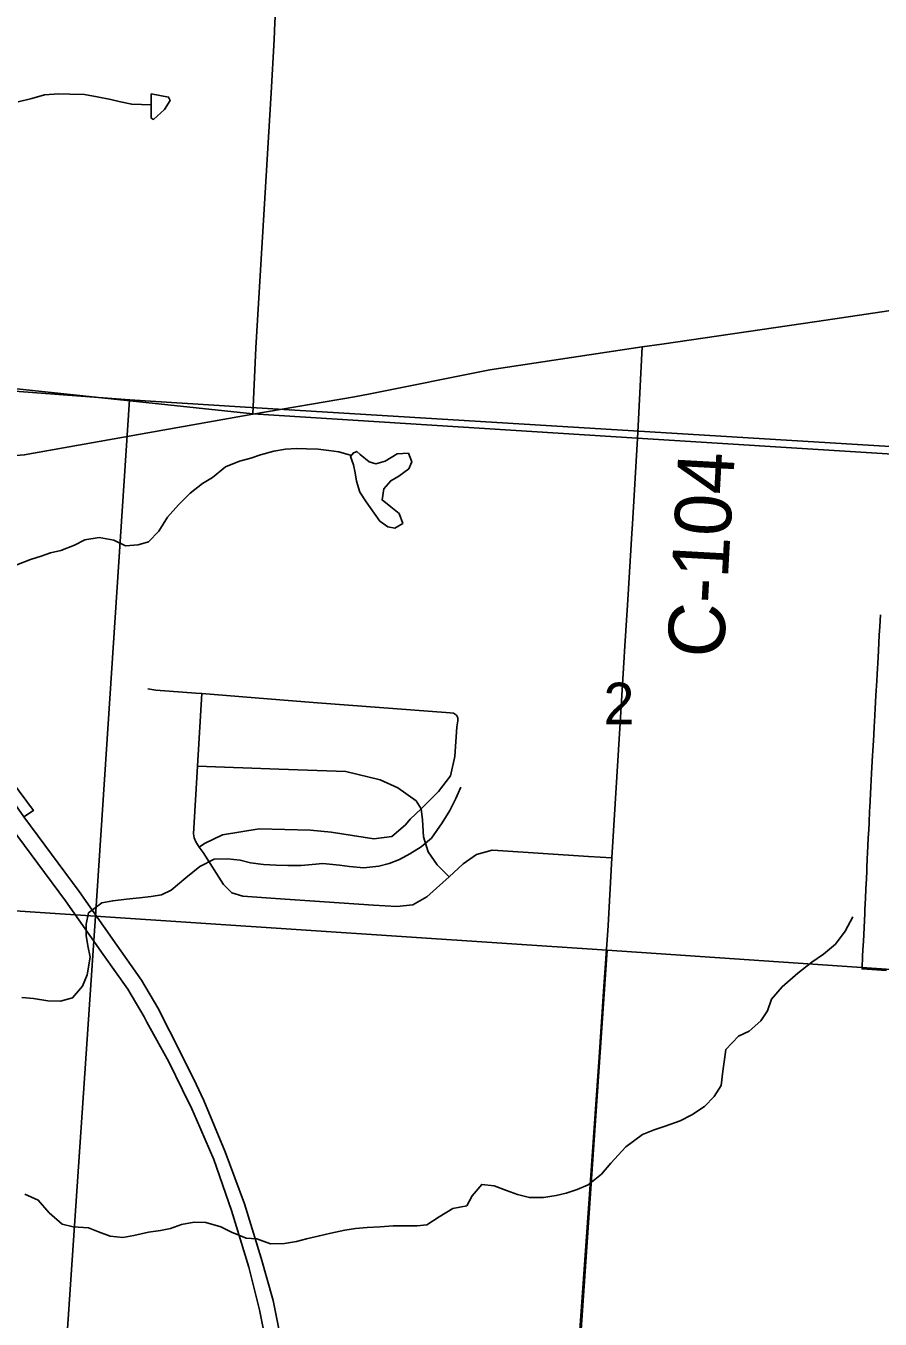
# Model space of a CAD drawing. Extents: x 114604 to 551442, y 316898 to 567001.
# Drawn here: x 248711 to 253249, y 388489 to 395361 of the extents above; entities that cross this region are included whole.
import ezdxf

# ---------------------------------------------------------------- set-up
doc = ezdxf.new("R2010")
doc.units = 0
for name, color, linetype in [('_CIVIL_CONSTRUCTION', 7, 'Continuous'), ('GE_P_Alignment_100_Cardinal_Points', 7, 'Continuous'), ('GE_P_Alignment_100_Stations', 7, 'Continuous'), ('GE_P_Alignment_500_Bearings', 7, 'Continuous'), ('GE_P_Alignment_500_Cardinal_Points', 7, 'Continuous'), ('GE_P_Alignment_500_Distances', 7, 'Continuous'), ('GE_P_Alignment_500_Stations', 7, 'Continuous'), ('MT_X_Edge_Line', 7, 'Continuous'), ('PM_P_Cells', 7, 'Continuous'), ('PM_P_CL_Double_Solid', 7, 'Continuous'), ('PV_X_Curb', 7, 'Continuous'), ('SN_P_Signs', 7, 'Continuous')]:
    doc.layers.add(name, color=color, linetype=linetype)

msp = doc.modelspace()

# ---------------------------------------------------------------- linework, layer by layer
at = {"layer": '_CIVIL_CONSTRUCTION'}
for points in [[(252090.4, 393670), (252913.3, 393790.4), (254605, 394041.3), (254867.9, 394081.2), (255486.5, 394173.5), (257436.6, 394465.6), (258202.8, 394576.4), (258586.3, 394635.4), (258623.2, 394640.8)], [(250539.8, 393406.7), (251176.5, 393533.6), (251985.6, 393654.7), (252090.4, 393670)], [(248462.2, 393059.3), (248513.9, 393064.9), (248702.7, 393081.2), (249917.4, 393297.5), (250457.7, 393390.3), (250539.8, 393406.7)]]:
    msp.add_lwpolyline(points, dxfattribs=at)
at = {"layer": 'GE_P_Alignment_100_Cardinal_Points'}
for points in [[(249359, 391837.7), (249400.8, 391832), (249614.2, 391815), (249645.8, 391813), (250060.8, 391779.8), (250260.8, 391764), (250754.5, 391726.4), (250965.2, 391710.5), (250983.1, 391708.3), (250998.3, 391698.8)], [(249631.7, 390997.2), (249614.1, 391026.3), (249605.1, 391046), (249602.4, 391067.5), (249623.2, 391427.1), (249645.8, 391813)], [(250959.1, 390839.2), (250896.5, 390903.4), (250847.6, 390971.5), (250822.8, 391051.7), (250818.9, 391142.7), (250810.7, 391201), (250903.3, 391292.7), (250966.6, 391376.5), (250990.3, 391478.9), (251000.8, 391636.2), (251006.3, 391668.8), (251005.9, 391684.7), (250998.3, 391698.8)], [(249623.2, 391427.1), (250054.5, 391412.1), (250411.6, 391398.9), (250592.4, 391354.8), (250686.6, 391312.7), (250784.2, 391244.2), (250810.7, 391201)], [(249631.7, 390997.2), (249659.7, 391015.8), (249755.2, 391062.1), (249950.9, 391095.2), (250223.3, 391086.7), (250332.7, 391077.1), (250560, 391040.7), (250655.3, 391054.2), (250728.7, 391116.6), (250753, 391146.6), (250810.7, 391201)], [(249631.7, 390997.2), (249652.1, 390968.4), (249760.9, 390798.5), (249804.4, 390755.2), (249863, 390736.6), (250037.3, 390723.7), (250558.6, 390689.3), (250681.9, 390682), (250766.7, 390690.4), (250840.3, 390733.4), (250959.1, 390839.2), (251035, 390909.2), (251105.5, 390958), (251188.1, 390980.7), (251218.1, 390979.8), (251699.4, 390947.2), (251823.7, 390941)]]:
    msp.add_lwpolyline(points, dxfattribs=at)
at = {"layer": 'GE_P_Alignment_100_Stations'}
for points in [[(253283.6, 390342), (253153.2, 390350.6), (253156.6, 390421.7), (253159.3, 390476.5), (253160.2, 390495.5), (253163.7, 390569.5), (253167.4, 390645.1), (253168.4, 390666.2), (253171.3, 390726.4), (253173.5, 390774.4), (253175.1, 390804.6), (253176.1, 390827.2), (253178.3, 390872.1), (253178.9, 390884.7), (253181.4, 390937), (253182.8, 390965.5), (253186.6, 391045.3), (253188.9, 391091.7), (253190.5, 391125.3), (253193.7, 391191.8), (253194.4, 391206.2), (253199.7, 391316.9), (253203.7, 391388.2), (253209.2, 391486.4), (253210.3, 391506.9), (253215.2, 391594), (253217.7, 391639), (253219.1, 391663.8), (253223.1, 391734.4), (253226.9, 391802.9), (253231.3, 391881.4), (253233.3, 391917), (253238.2, 392005.2), (253240.3, 392042.3), (253244.8, 392123), (253247.4, 392169.8), (253250.9, 392231)], [(253250.9, 392231), (253247.4, 392169.8), (253244.8, 392123), (253240.3, 392042.3), (253238.2, 392005.2), (253233.3, 391917), (253231.3, 391881.4), (253226.9, 391802.9), (253223.1, 391734.4), (253219.1, 391663.8), (253217.7, 391639), (253215.2, 391594), (253210.3, 391506.9), (253209.2, 391486.4), (253203.7, 391388.2), (253199.7, 391316.9), (253194.4, 391206.2), (253193.7, 391191.8), (253190.5, 391125.3), (253188.9, 391091.7), (253186.6, 391045.3), (253182.8, 390965.5), (253181.4, 390937), (253178.9, 390884.7), (253178.3, 390872.1), (253176.1, 390827.2), (253175.1, 390804.6), (253173.5, 390774.4), (253171.3, 390726.4), (253168.4, 390666.2), (253167.4, 390645.1), (253163.7, 390569.5), (253160.2, 390495.5), (253159.3, 390476.5), (253156.6, 390421.7), (253153.2, 390350.6), (253283.6, 390342)]]:
    msp.add_lwpolyline(points, dxfattribs=at)
at = {"layer": 'GE_P_Alignment_500_Bearings'}
msp.add_line((251963.9, 393236.2), (251985.6, 393654.7), dxfattribs=at)
for points in [[(250029.6, 395288.9), (250034.4, 395378.3), (250046.7, 395577.3), (250067.8, 396128.7), (250085.8, 396399.1), (250090.5, 396462), (250114.5, 396588.9), (250151.6, 396723.5), (250165.9, 396758.5)], [(249917.4, 393297.5), (249932, 393650.7), (250014.4, 395005), (250029.6, 395288.9)], [(251933.1, 392715.4), (251960.3, 393168.2), (251963.9, 393236.2)], [(251892, 392037.8), (251908.7, 392310.8), (251930, 392663.4), (251933.1, 392715.4)], [(251601.5, 387660), (251602.4, 387681.2), (251621.2, 387962), (251684.4, 388852.5), (251757.5, 389880.9), (251780.1, 390229.9), (251804.1, 390581.6), (251823.7, 390941), (251869.1, 391658.5), (251890.1, 392006.9), (251892, 392037.8)]]:
    msp.add_lwpolyline(points, dxfattribs=at)
at = {"layer": 'GE_P_Alignment_500_Cardinal_Points'}
msp.add_lwpolyline([(248700.5, 391157.9), (248750.8, 391191.3), (248267.3, 391842.7), (247764.9, 392536.6)], dxfattribs=at)
at = {"layer": 'GE_P_Alignment_500_Distances'}
for points in [[(271010.9, 417780.3), (270951, 416803.1), (270818.5, 414394.2), (270697.3, 412487.8), (270599.8, 410958.3), (270413.7, 407574.7), (270122, 402465.5), (270000.8, 400353.9), (269775.6, 396298.7), (269696.2, 394952.5), (269532.2, 392169.1), (267913.7, 392301.8), (264157.4, 392496.6), (261271.7, 392664.4), (258767.6, 392810.1), (255646.3, 392938), (254678.3, 392998.9), (253231.9, 393090.4), (251959.2, 393171), (249916.2, 393300.3), (247991.6, 393503.9)], [(247991.6, 393503.9), (249916.2, 393300.3), (251959.2, 393171), (253231.9, 393090.4), (254678.3, 392998.9), (255646.3, 392938), (258767.6, 392810.1), (261271.7, 392664.4), (264157.4, 392496.6)]]:
    msp.add_lwpolyline(points, dxfattribs=at)
at = {"layer": 'GE_P_Alignment_500_Stations'}
for points in [[(246303.1, 395187.8), (246405.3, 394824.8), (246545.1, 394451.2), (246677.3, 394124.9), (246754.1, 393971.1), (246874.7, 393732.6), (246979.1, 393556.8), (247067, 393416.7), (247413.4, 392937.1), (248040.2, 392070.4), (248459.4, 391501.5), (248700.5, 391157.9), (248995, 390761.4), (249194.9, 390475.9), (249325.2, 390290.5), (249412.4, 390144.3), (249538.5, 389896.4), (249615.3, 389737.3)], [(248627.2, 391109.3), (248921.7, 390712.8), (249121.6, 390427.2), (249251.9, 390241.9), (249339.1, 390095.6), (249354.1, 390068.1)], [(249354.1, 390068.1), (249469.8, 389856.8), (249542.7, 389708.2)], [(249542.7, 389708.2), (249592, 389607.6), (249617.4, 389549.7)], [(249615.3, 389737.3), (249657.2, 389650.6), (249770.4, 389378.1), (249873.2, 389102), (249960.9, 388814.2), (250025.3, 388587.7), (250065.5, 388384.3)], [(249617.4, 389549.7), (249710.4, 389337.3), (249804.3, 389067.5), (249895.2, 388766.3), (249952, 388539.1), (249992.2, 388335.7), (250030.3, 388104.4), (250058.4, 387885.1), (250087.9, 387603.7), (250101.5, 387340.7), (250106.8, 387088.6), (250096.2, 386885.2), (250080.1, 386712.2)]]:
    msp.add_lwpolyline(points, dxfattribs=at)
at = {"layer": 'MT_X_Edge_Line'}
for points in [[(249377.3, 394870.1), (249389.3, 394864.1), (249447.1, 394916.3), (249477, 394964.4), (249469, 394982.4), (249377.2, 395000.3)], [(249377.2, 395000.3), (249377.3, 394870.1)], [(250487.5, 393084.1), (250469.2, 393099.6), (250461.9, 393095.8), (250451, 393092.1), (250436.5, 393073.7), (250451.6, 393027.9)], [(250451.6, 393027.9), (250459.6, 392985.9), (250467.7, 392941.8), (250485.7, 392883.7), (250519.7, 392831.7), (250561.7, 392771.6), (250591.7, 392729.6), (250633.6, 392699.5), (250671.6, 392691.6), (250713.5, 392717.7), (250693.5, 392769.7), (250649.5, 392805.8), (250603.5, 392841.8), (250613.4, 392901.9), (250649.3, 392944), (250693.3, 392968.1), (250745.1, 393008.2), (250761.1, 393044.3), (250743, 393090.4), (250683.1, 393086.3), (250619.3, 393048.2), (250569.4, 393034.1), (250535.4, 393044.1), (250487.5, 393084.1)]]:
    msp.add_lwpolyline(points, dxfattribs=at)
at = {"layer": 'PM_P_Cells'}
for points in [[(248670.4, 394957.4), (248742.2, 394975.6), (248810.1, 394993.7), (248886, 394999.8), (248943.9, 394997.8), (249021.8, 394995.9), (249089.7, 394984), (249161.6, 394970), (249213.5, 394958.1), (249273.4, 394944.1), (249377.2, 394940.6)], [(248663.1, 392496.9), (248735, 392525), (248792.8, 392543.1), (248842.7, 392561.2), (248896.6, 392573.3), (248968.5, 392601.5), (249024.4, 392629.6), (249100.2, 392641.7), (249178.1, 392627.7), (249240, 392597.8), (249307.9, 392603.8), (249361.8, 392619.9), (249417.7, 392676.1), (249463.5, 392750.3), (249521.3, 392816.5), (249583.2, 392878.7), (249649, 392928.8), (249702.9, 392961), (249770.7, 393017.1), (249846.5, 393047.3), (249906.4, 393063.4), (249958.3, 393081.5), (250028.2, 393101.6), (250090.1, 393111.7), (250148, 393115.8), (250201.9, 393113.8), (250263.8, 393111.9), (250319.7, 393103.9), (250373.6, 393098), (250440.4, 393078.7)], [(248689.6, 390198.7), (248751.5, 390192.7), (248827.4, 390180.8), (248895.3, 390178.9), (248959.1, 390197), (249011, 390259.2), (249036.9, 390319.3), (249052.8, 390413.5), (249040.7, 390473.6), (249030.7, 390527.7), (249030.6, 390587.8), (249044.5, 390647.9), (249114.3, 390702.1), (249172.2, 390712.2), (249246.1, 390720.3), (249314, 390728.4), (249375.9, 390734.5), (249431.8, 390744.5), (249483.7, 390768.7), (249561.5, 390834.9), (249635.3, 390895.1), (249711.1, 390933.2), (249783, 390935.3), (249848.9, 390927.4), (249904.8, 390913.4), (249972.7, 390905.5), (250040.6, 390901.5), (250102.5, 390899.6), (250174.4, 390899.7), (250232.3, 390905.8), (250288.2, 390909.8), (250378, 390901.9), (250430, 390894), (250505.8, 390888), (250585.7, 390896.1), (250641.6, 390910.2), (250695.5, 390932.3), (250751.4, 390962.5), (250811.2, 390998.6), (250865.1, 391044.7), (250922.9, 391126.9), (250962.8, 391191.1), (250994.6, 391255.3), (251022.5, 391315.4)], [(252186.6, 389543.4), (252248.5, 389575.5), (252316.3, 389619.7), (252368.2, 389671.8), (252404, 389730), (252413.9, 389806.1), (252421.9, 389868.3), (252429.8, 389922.4), (252497.6, 389992.6), (252553.5, 390018.7), (252615.3, 390074.9), (252651.2, 390127), (252673.1, 390189.2), (252728.9, 390255.3), (252812.7, 390327.6), (252886.5, 390385.8), (252948.4, 390427.9), (253012.2, 390482.1), (253064.1, 390550.3), (253103.9, 390626.4)], [(248704.7, 389152.8), (248776.6, 389120.8), (248834.6, 389054.7), (248904.6, 388994.7), (248962.5, 388980.7), (249044.4, 388974.8), (249096.3, 388952.8), (249158.2, 388930.8), (249226.1, 388922.9), (249284, 388933), (249361.9, 388951.1), (249425.7, 388961.2), (249479.6, 388971.3), (249537.5, 388991.4), (249605.4, 389005.5), (249667.3, 389003.6), (249747.2, 388979.6), (249803.1, 388951.6), (249881, 388919.7), (249938.9, 388915.7), (250010.9, 388889.7), (250084.7, 388891.8), (250148.6, 388901.9), (250202.5, 388916), (250270.4, 388932.1), (250330.3, 388946.2), (250406.1, 388962.3), (250462, 388970.4), (250523.9, 388976.5), (250593.8, 388980.6), (250661.7, 388984.6), (250789.5, 388984.8), (250841.4, 388990.9), (250907.2, 389033), (250979.1, 389077.2), (251052.9, 389091.3), (251082.8, 389145.4), (251132.7, 389205.6), (251198.6, 389197.6), (251264.5, 389173.7), (251322.4, 389151.7), (251386.4, 389135.7), (251460.2, 389135.8), (251528.1, 389145.9), (251582, 389158), (251639.9, 389178.1), (251697.8, 389202.2), (251769.6, 389260.4), (251819.4, 389318.6), (251899.2, 389404.8), (251987, 389471), (252048.9, 389495.2), (252106.8, 389515.3), (252186.6, 389543.4)]]:
    msp.add_lwpolyline(points, dxfattribs=at)
at = {"layer": 'SN_P_Signs'}
for points in [[(243981.9, 393720), (247877, 393477.7), (249262.1, 393374.2), (249080.6, 390631), (246433.1, 390806.1), (243778.4, 390980.8)], [(249849.7, 393337.5), (254638.3, 393044.7), (254478.9, 390267.6), (251798.5, 390450.5), (249080.6, 390631), (249262.1, 393374.2)], [(249080.6, 390631), (248724.6, 385384.8), (246066.4, 385563.1), (246433.1, 390806.1)], [(251798.5, 390450.5), (251439.1, 385201), (248724.6, 385384.8), (249080.6, 390631)], [(254478.9, 390267.6), (254163, 385009.4), (251439.1, 385201), (251798.5, 390450.5)]]:
    msp.add_lwpolyline(points, close=True, dxfattribs=at)

# ---------------------------------------------------------------- texts
at = {"layer": 'PM_P_CL_Double_Solid'}
msp.add_text('C-104', height=300.02, rotation=86.83828, dxfattribs=at).set_placement((252417.2, 391998.3))
at = {"layer": 'PV_X_Curb'}
msp.add_text('2', height=221, rotation=0.41493, dxfattribs=at).set_placement((251780.7, 391649.5))

doc.saveas('drawing.dxf')
